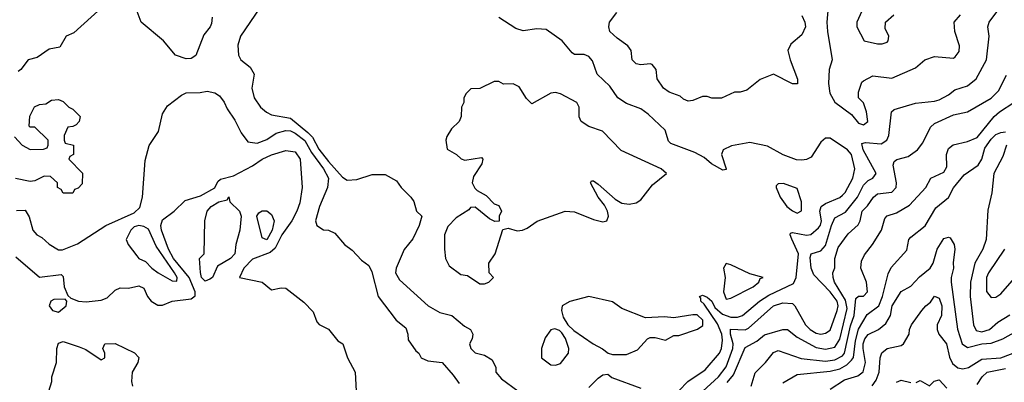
# Model space of a CAD drawing. Header units: inches. Extents: x 2348341 to 2479810, y 460419 to 613669.
# Tile 372 of 656: x 2390506 to 2394665, y 565027 to 566560. Entities that reach past the tile are written whole.
import ezdxf

# ---------------------------------------------------------------- set-up
doc = ezdxf.new("R2010")
doc.units = ezdxf.units.IN
doc.header["$MEASUREMENT"] = 0
doc.layers.add('C3596', color=7, linetype='Continuous')

msp = doc.modelspace()

# ---------------------------------------------------------------- linework, layer by layer
at = {"layer": 'C3596', "color": 2}
for points, elevation in [([(2390852, 566610), (2390735.3, 566504.7), (2390702, 566490), (2390676, 566444), (2390630, 566435.3), (2390579.8, 566400.2), (2390542, 566390), (2390511.1, 566348.9), (2390499.8, 566340.2)], 98), ([(2391318.8, 566570), (2391316.8, 566543.2), (2391311, 566530), (2391283.4, 566496.6), (2391250, 566408), (2391230, 566395.3), (2391210, 566394), (2391164, 566410), (2391113.2, 566470), (2391019, 566550), (2390990, 566628)], 98), ([(2391521, 566610), (2391438.8, 566490), (2391428.1, 566451.9), (2391430.6, 566410.6), (2391441, 566390), (2391479.9, 566359.9), (2391497.3, 566330), (2391486.8, 566270), (2391497.3, 566230), (2391524, 566190), (2391548.9, 566168.9), (2391570, 566158.4), (2391650, 566143.1), (2391723.1, 566083.1), (2391742.8, 566062.8), (2391770, 566012.4), (2391810, 565960.4), (2391870, 565894.8), (2391890, 565881), (2391930, 565884.7), (2391994.6, 565905.4), (2392050, 565906), (2392098, 565878), (2392118, 565850), (2392158, 565810), (2392170.7, 565790.7), (2392182, 565750), (2392204.7, 565730), (2392193.4, 565690), (2392166.2, 565633.8), (2392130, 565589), (2392096.3, 565510), (2392093.4, 565490), (2392110, 565460.7), (2392231, 565350), (2392281.4, 565321.4), (2392332, 565310), (2392384.5, 565264.5), (2392411, 565250), (2392421, 565230), (2392418, 565210), (2392406, 565190), (2392412, 565170), (2392430, 565152), (2392470, 565142), (2392502, 565122), (2392518, 565090), (2392518, 565070), (2392541.4, 565041.4), (2392610, 564990.8)], 102), ([(2393391.2, 564990), (2393458.3, 565050), (2393490, 565093), (2393518, 565170), (2393520.3, 565190), (2393508.9, 565230), (2393508.7, 565251.3), (2393570, 565248.8), (2393584.8, 565255.2), (2393690, 565350.2), (2393730, 565362.6), (2393770, 565360.7), (2393780.7, 565350), (2393825.5, 565270), (2393844.9, 565250), (2393870, 565234.9), (2393890, 565230.5), (2393910, 565234), (2393930, 565247.3), (2393958.9, 565330), (2393963.5, 565350), (2393959.1, 565370), (2393930, 565409.6), (2393861.1, 565481.1), (2393849.6, 565510), (2393845.6, 565554.4), (2393850, 565570.5), (2393890, 565583.1), (2393910, 565604.9), (2393935.4, 565690), (2393950, 565722), (2393994.2, 565745.8), (2394045.1, 565810), (2394070, 565860.5), (2394090, 565879.5), (2394109.3, 565890), (2394123.7, 565910), (2394069.7, 566010), (2394063.6, 566036.4), (2394078.6, 566041.4), (2394144.9, 566035.1), (2394169.5, 566050), (2394178, 566070), (2394188.7, 566170), (2394200.2, 566179.8), (2394290, 566207.7), (2394370, 566214.8), (2394390, 566220.7), (2394430, 566242), (2394457, 566263), (2394510, 566280.7), (2394546, 566310), (2394589.4, 566390.6), (2394601.2, 566490), (2394596, 566530), (2394600.9, 566550), (2394646, 566610)], 98), ([(2393922.8, 566630), (2393915.5, 566550), (2393918, 566510), (2393938.8, 566390), (2393926, 566350), (2393922.8, 566290), (2393928, 566250), (2393950, 566210.7), (2394019.5, 566159.5), (2394050, 566122), (2394070, 566116), (2394088.7, 566130), (2394082.7, 566170), (2394070, 566208), (2394048.7, 566230), (2394050, 566254), (2394064, 566296), (2394070, 566302), (2394110, 566322.8), (2394190, 566313), (2394290, 566356.3), (2394329.6, 566390.4), (2394370, 566404.9), (2394450, 566397.3), (2394457.6, 566402.4), (2394474, 566426), (2394476, 566450), (2394456, 566510), (2394454, 566550), (2394480.2, 566579.8)], 102), ([(2394063.5, 566596.5), (2394042, 566550), (2394042, 566530), (2394074, 566470), (2394130, 566458), (2394150, 566458), (2394170, 566464.7), (2394175.3, 566470), (2394178, 566490), (2394162.7, 566522.7), (2394164, 566550), (2394199, 566581)], 106), ([(2393290, 564990.8), (2393329, 565030), (2393401, 565079), (2393462, 565150), (2393471.2, 565170), (2393475.2, 565204.8), (2393472.5, 565230), (2393454.4, 565274.4), (2393397.7, 565357.7), (2393383.7, 565370), (2393383.1, 565383.1), (2393378, 565390), (2393390, 565396), (2393410, 565387.3), (2393430, 565370.4), (2393443.1, 565343.1), (2393475.1, 565315.1), (2393510, 565302.6), (2393538.2, 565301.8), (2393559.5, 565310), (2393631.8, 565370), (2393670, 565394.9), (2393775.3, 565444.7), (2393786, 565470), (2393796.1, 565570), (2393767.3, 565632.7), (2393760.9, 565650), (2393762.5, 565657.5), (2393770, 565660.7), (2393830, 565648.8), (2393848.2, 565651.8), (2393880.1, 565679.9), (2393888.5, 565691.5), (2393893.3, 565710), (2393886.6, 565750), (2393892, 565770), (2393910, 565783.1), (2393970, 565808.7), (2393981.8, 565818.2), (2393993.3, 565830), (2394025.1, 565890), (2394034, 565930), (2394019.5, 565990), (2394002.7, 566010), (2393930, 566059.3), (2393910, 566059), (2393890, 566042), (2393850, 565979), (2393830, 565969.3), (2393810, 565966.6), (2393787.3, 565967.3), (2393731.1, 565988.9), (2393665.4, 566025.4), (2393590, 566040.9), (2393513, 566027), (2393478, 566010), (2393471, 565990), (2393490.9, 565929.1), (2393490, 565926), (2393476, 565924), (2393428.7, 565950), (2393396.9, 565976.9), (2393358.3, 565998.3), (2393256, 566036), (2393246.8, 566046.8), (2393232.8, 566092.8), (2393161.2, 566161.2), (2393130, 566182.7), (2393070, 566206), (2393033.2, 566230), (2392999.1, 566279.1), (2392946, 566330), (2392926.3, 566386.3), (2392910, 566404), (2392890, 566413.2), (2392850, 566413.2), (2392839.3, 566419.3), (2392797.2, 566470), (2392730, 566518), (2392690, 566520.9), (2392632.9, 566512.9), (2392602, 566522), (2392529.5, 566569.5)], 102), ([(2393810, 566577.3), (2393822.4, 566550), (2393825.5, 566530), (2393810, 566495.3), (2393763.5, 566456.5), (2393751, 566430), (2393760.7, 566390), (2393791.1, 566308.9), (2393791.3, 566288.7), (2393770, 566289), (2393690, 566329), (2393633.4, 566306.6), (2393578, 566262), (2393550, 566254), (2393526, 566254), (2393470, 566228.7), (2393430, 566228.7), (2393410, 566235.3), (2393390, 566235.3), (2393350, 566218), (2393330, 566215.3), (2393310, 566224), (2393296, 566236), (2393250, 566253.2), (2393225.2, 566270), (2393199, 566310), (2393195.3, 566350), (2393178, 566370), (2393170, 566374), (2393130, 566369.2), (2393110, 566374), (2393094, 566390), (2393088.7, 566430), (2393075.3, 566450), (2393030, 566481.2), (2392999, 566510), (2392995.1, 566530), (2392998, 566550), (2393029.2, 566590)], 98), ([(2393494.6, 565025.4), (2393521.2, 565058.8), (2393570, 565174), (2393619.4, 565200.6), (2393652, 565228), (2393730, 565250.7), (2393750, 565250.5), (2393790, 565217.6), (2393870, 565173.4), (2393910, 565167.4), (2393950, 565175.8), (2393971.2, 565208.8), (2394001, 565339), (2393994.3, 565374.3), (2393948.6, 565450), (2393942.4, 565470), (2393940.9, 565490), (2393949.3, 565510.7), (2393949.6, 565550), (2393963.3, 565596.7), (2394005.1, 565654.9), (2394048, 565692), (2394057, 565710), (2394064.5, 565750), (2394086.9, 565773.1), (2394112.3, 565810), (2394130, 565823.8), (2394189.5, 565830.5), (2394209.2, 565850), (2394209.5, 565870.5), (2394195.5, 565944.5), (2394200.1, 565959.9), (2394211.8, 565968.2), (2394258.6, 565981.4), (2394299.3, 566010), (2394321, 566039), (2394354, 566106), (2394370, 566120.7), (2394450, 566158), (2394510, 566170.5), (2394610, 566228), (2394641.2, 566258.8), (2394674, 566326)], 94), ([(2390484.5, 566064.5), (2390516, 566030), (2390550, 566011), (2390607.3, 566012.7), (2390622, 566018), (2390626, 566030), (2390626, 566050), (2390570, 566106), (2390550, 566106), (2390546, 566110), (2390548.4, 566151.6), (2390568.9, 566191.1), (2390590, 566202), (2390616.4, 566203.6), (2390640.4, 566219.6), (2390670, 566222), (2390690, 566214), (2390714, 566190), (2390730, 566182), (2390762, 566150), (2390758, 566130), (2390744.7, 566115.3), (2390730, 566108), (2390710, 566106), (2390694, 566070), (2390694, 566050), (2390698, 566038), (2390734, 566030), (2390734, 565990), (2390718, 565982), (2390714, 565970), (2390771.6, 565911.6), (2390770, 565866), (2390752.7, 565847.3), (2390738, 565842), (2390730, 565826), (2390690, 565826), (2390682, 565842), (2390666, 565850), (2390666, 565870), (2390636.4, 565896.4), (2390610, 565898), (2390570, 565878), (2390550, 565875.3), (2390489.1, 565889.1)], 98), ([(2390492.7, 565752.7), (2390530, 565754), (2390546, 565726), (2390561, 565670), (2390578, 565650), (2390599.5, 565639.5), (2390630, 565610.7), (2390670, 565587.3), (2390687.5, 565587.5), (2390750, 565612.7), (2390869.5, 565690.5), (2390990, 565742.8), (2391014, 565766), (2391024.5, 565810), (2391035.6, 565964.4), (2391052.5, 566027.5), (2391092.5, 566087.5), (2391110, 566162), (2391130, 566196), (2391190, 566241), (2391210, 566251), (2391268.4, 566251.6), (2391298, 566258), (2391330, 566251), (2391350, 566238), (2391370, 566211.3), (2391382.5, 566182.5), (2391414.6, 566134.6), (2391442, 566082), (2391470, 566044), (2391510, 566038), (2391550, 566053.4), (2391590, 566080.5), (2391630, 566091.8), (2391650, 566090.3), (2391670, 566079.6), (2391710, 566048.8), (2391738.4, 565998.4), (2391789, 565930), (2391811.3, 565890), (2391806, 565850), (2391772.4, 565770), (2391756, 565710), (2391762, 565690), (2391790, 565671), (2391810, 565670.8), (2391836.8, 565656.8), (2391878, 565610), (2391910, 565586), (2391950, 565542.8), (2391980.7, 565520.7), (2391993.4, 565493.4), (2392020.7, 565390), (2392096, 565290), (2392136.8, 565256.8), (2392146, 565230), (2392147.1, 565207.1), (2392179.6, 565159.6), (2392192, 565150), (2392202, 565130), (2392230, 565118), (2392290.6, 565110.6), (2392337.5, 565057.5), (2392362, 565022)], 98), ([(2393596.2, 565010), (2393613, 565067), (2393656, 565110), (2393690, 565153.4), (2393710, 565160.7), (2393807.7, 565127.7), (2393910, 565116.9), (2393950, 565121.3), (2393981.3, 565138.7), (2393990.8, 565150), (2394014.9, 565265.1), (2394030.9, 565310), (2394038.6, 565381.4), (2394049.6, 565390.4), (2394070, 565390.6), (2394087, 565410), (2394083.6, 565450), (2394059.5, 565510), (2394061.5, 565538.5), (2394074.2, 565565.8), (2394109.2, 565610), (2394146, 565670), (2394160.7, 565719.3), (2394170, 565730.7), (2394210, 565744), (2394264.4, 565775.6), (2394333.2, 565850), (2394355.3, 565890), (2394410, 565914.8), (2394422.5, 565937.5), (2394420.9, 565990), (2394430, 566016), (2394449.6, 566030.4), (2394510, 566044.9), (2394550, 566061.6), (2394622, 566150), (2394644.5, 566170), (2394706, 566210)], 90), ([(2393730, 565024.9), (2393790, 565059.3), (2393930, 565074), (2393970, 565083.2), (2393999.6, 565100.4), (2394020, 565120), (2394027.9, 565132.1), (2394037.1, 565202.9), (2394049.1, 565250.9), (2394086.6, 565313.4), (2394135.4, 565350), (2394151.1, 565390), (2394175.1, 565484.9), (2394187.3, 565512.7), (2394254, 565586), (2394262.7, 565630), (2394270, 565641), (2394331.3, 565688.7), (2394375.4, 565764.6), (2394430, 565807.7), (2394450.9, 565849.1), (2394495.6, 565904.4), (2394555.1, 565944.9), (2394569.7, 565970), (2394583.3, 566016.7), (2394610, 566055.3), (2394630, 566074.6), (2394650, 566083.7), (2394670, 566086)], 86), ([(2394674.2, 566030), (2394658.8, 565981.2), (2394620.9, 565910), (2394612.2, 565827.8), (2394595.3, 565755.3), (2394588, 565630), (2394574.9, 565590), (2394541.3, 565530), (2394522.6, 565450), (2394521.7, 565390), (2394534.9, 565270), (2394545.8, 565245.8), (2394570, 565240.3), (2394602.7, 565250), (2394638.5, 565281.5), (2394688.4, 565311.6)], 86), ([(2390490, 565558), (2390590, 565470.8), (2390682, 565482), (2390690, 565474), (2390694, 565430), (2390710, 565394), (2390722, 565382), (2390754, 565370), (2390786.8, 565366.8), (2390850, 565374.8), (2390876, 565384), (2390910, 565416), (2390930, 565426), (2390965.4, 565425.4), (2391010, 565434.8), (2391030, 565424.7), (2391046, 565390), (2391061, 565370), (2391090, 565353.4), (2391110, 565353.4), (2391149.6, 565370.4), (2391230, 565379.5), (2391247.5, 565392.5), (2391246.9, 565410), (2391221.4, 565470), (2391155.9, 565550), (2391134.2, 565590), (2391105, 565670), (2391102.2, 565690), (2391110, 565714), (2391158.4, 565750), (2391204.8, 565795.2), (2391270, 565815.8), (2391330, 565848.7), (2391343.8, 565876.2), (2391354.9, 565885.1), (2391410, 565899.3), (2391490, 565941.6), (2391530, 565970.3), (2391570, 565988.4), (2391630, 566006.8), (2391670, 566001), (2391690.6, 565970), (2391699.1, 565850), (2391690, 565786), (2391677.3, 565750), (2391655.5, 565710), (2391613.6, 565650), (2391585.4, 565594.6), (2391564.1, 565575.9), (2391490, 565547.3), (2391453.4, 565510), (2391434, 565470), (2391530, 565450.8), (2391570, 565418), (2391610, 565426), (2391630, 565424.7), (2391706.4, 565366.4), (2391745.4, 565325.4), (2391762, 565282), (2391771.6, 565271.6), (2391810, 565251.3), (2391850, 565202), (2391871.3, 565190), (2391891, 565130), (2391922.8, 565070), (2391926.8, 564990)], 94), ([(2393930, 564998), (2393990, 565037.6), (2394046, 565054), (2394069.4, 565070.6), (2394079.6, 565110), (2394068.9, 565170), (2394069, 565190), (2394076.4, 565210), (2394090, 565228.5), (2394133.2, 565250), (2394164.7, 565275.3), (2394184.2, 565310), (2394191.6, 565350), (2394230, 565410.8), (2394270, 565434), (2394307, 565473), (2394352, 565510), (2394364.5, 565530), (2394381.6, 565590), (2394410, 565634.9), (2394430, 565640.7), (2394437.1, 565637.1), (2394453.1, 565610), (2394456, 565590), (2394448.7, 565531.3), (2394450.4, 565510), (2394440.5, 565470), (2394440.4, 565450), (2394468.1, 565251.9), (2394486.7, 565190), (2394510, 565174), (2394570, 565188.9), (2394610, 565191.7), (2394659, 565210), (2394716.6, 565243.4)], 82), ([(2394665.5, 565590), (2394598, 565490), (2394590.6, 565470), (2394590.7, 565410.7), (2394610, 565386), (2394630, 565386.8), (2394650, 565401), (2394748, 565512)], 90), ([(2394107.8, 565012.2), (2394123.8, 565036.2), (2394136.4, 565070), (2394140.7, 565130), (2394147.8, 565152.2), (2394170, 565170.5), (2394230, 565182.8), (2394239, 565190), (2394264, 565230), (2394265.2, 565250), (2394273.2, 565270), (2394317.2, 565330), (2394333.2, 565350), (2394353.9, 565366.1), (2394370, 565391), (2394390, 565382.8), (2394401.1, 565350), (2394400.3, 565310), (2394382, 565270), (2394382, 565250), (2394388.4, 565230), (2394420.5, 565190), (2394433.3, 565133.3), (2394446.6, 565106.6), (2394468.8, 565088.8), (2394490, 565083.8), (2394514, 565090), (2394570, 565125.3), (2394650, 565130.3), (2394750.9, 565169.1)], 78), ([(2390628.7, 564990), (2390642, 565030), (2390642, 565050), (2390661.2, 565110), (2390662.7, 565170), (2390670, 565192), (2390690, 565198.8), (2390757.1, 565177.1), (2390785.5, 565165.5), (2390850, 565122), (2390866, 565130), (2390866, 565150), (2390858, 565170), (2390866, 565190), (2390910, 565190.8), (2390990.9, 565150.9), (2391010, 565132), (2391004.7, 565110), (2390981, 565070), (2390978, 565030), (2390982, 565010)], 90), ([(2392910, 565004.7), (2392950, 565044.7), (2392970, 565058), (2392990, 565061), (2393007.9, 565047.9), (2393130, 565002.4)], 102), ([(2394550, 565017.3), (2394571.8, 565050), (2394593.2, 565070), (2394670, 565084.9)], 74), ([(2394210, 565026.8), (2394230, 565036), (2394270, 565026)], 74), ([(2394293.6, 565026.4), (2394310, 565034), (2394350, 565012), (2394368.7, 565031.3), (2394390, 565038), (2394422.4, 565002.4)], 74)]:
    msp.add_lwpolyline(points, dxfattribs=dict(at, elevation=elevation))
for points, elevation in [([(2392530, 566298), (2392510, 566298), (2392450, 566268.7), (2392412, 566268), (2392391.6, 566248.4), (2392382, 566230), (2392382, 566210), (2392372, 566190), (2392371.3, 566150), (2392362, 566130), (2392330, 566098), (2392310, 566066), (2392306, 566050), (2392312, 566012), (2392352, 565990), (2392371.1, 565971.1), (2392386.4, 565966.4), (2392456.9, 565976.9), (2392462, 565970), (2392458.8, 565950), (2392423.7, 565896.3), (2392418, 565870), (2392428.1, 565848.1), (2392438.5, 565838.5), (2392476, 565816), (2392510, 565782), (2392530, 565774), (2392542, 565750), (2392532, 565730), (2392532, 565708), (2392512.7, 565707.3), (2392490, 565718), (2392430, 565768), (2392410, 565766), (2392403.6, 565756.4), (2392350, 565722), (2392314.4, 565685.6), (2392300.7, 565650), (2392301, 565590), (2392304.7, 565550), (2392319.8, 565519.8), (2392370, 565482.8), (2392398, 565478), (2392450, 565442.8), (2392470, 565442.8), (2392488, 565450), (2392508, 565470), (2392488.7, 565490), (2392488, 565530), (2392514, 565570), (2392547.3, 565672.7), (2392570, 565678), (2392607.1, 565667.1), (2392630, 565670.8), (2392650, 565678.8), (2392692.1, 565707.9), (2392810, 565750.7), (2392850, 565747.7), (2392930, 565714.8), (2392970, 565706), (2392986, 565710), (2392993.2, 565730), (2392989.2, 565750), (2392976.2, 565776.2), (2392949.3, 565810), (2392918, 565870), (2392922, 565878), (2392930, 565878), (2392950, 565864.7), (2393021.3, 565801.3), (2393050, 565784), (2393080.2, 565779.8), (2393110, 565786), (2393130, 565798), (2393178.6, 565861.4), (2393238, 565910), (2393215.3, 565930), (2393046.8, 566006.8), (2392968.4, 566088.4), (2392910, 566109), (2392878, 566130), (2392869.4, 566149.4), (2392869.2, 566190), (2392859, 566210), (2392790, 566246.6), (2392770, 566252.7), (2392750, 566249.4), (2392670, 566204), (2392646.3, 566226.3), (2392616.5, 566276.5), (2392590, 566288.7), (2392550, 566288)], 106), ([(2393732.7, 565867.3), (2393710, 565866), (2393702, 565858), (2393702, 565850), (2393718, 565810), (2393746.8, 565770), (2393770, 565751.3), (2393790, 565742), (2393808, 565752), (2393808.7, 565770), (2393808.7, 565790), (2393790, 565846)], 106), ([(2391290, 565454), (2391274, 565470), (2391269.3, 565490.7), (2391266, 565550), (2391286, 565570), (2391288.7, 565710), (2391298, 565750), (2391315.3, 565770), (2391348, 565790), (2391382, 565798), (2391390, 565811.3), (2391394, 565790), (2391434, 565750), (2391442, 565730), (2391436, 565670), (2391418.8, 565610), (2391414.8, 565570), (2391396, 565550), (2391341.4, 565518.6), (2391321, 565470), (2391310, 565462.7)], 90), ([(2391550, 565629.5), (2391530, 565638), (2391508, 565730), (2391516.4, 565743.6), (2391530, 565752), (2391550, 565751.3), (2391570, 565736), (2391580.7, 565710), (2391572.4, 565670)], 90), ([(2391010, 565689.2), (2390990, 565684), (2390976, 565670), (2390956, 565630), (2390964.7, 565610), (2391001.1, 565561.1), (2391010, 565551), (2391038, 565538), (2391064, 565510), (2391091, 565490), (2391150, 565456.3), (2391170, 565454), (2391171.3, 565470), (2391160.5, 565490), (2391082.8, 565602.8), (2391050, 565674), (2391030, 565685.2)], 98), ([(2393490, 565528.7), (2393478.8, 565510), (2393485.5, 565470), (2393479.1, 565410), (2393490, 565378), (2393510, 565382.8), (2393604, 565430), (2393629, 565450), (2393634.6, 565465.4), (2393646, 565470), (2393590, 565485.2), (2393510, 565524)], 106), ([(2390698, 565378), (2390650, 565377.2), (2390638, 565370), (2390631.3, 565350), (2390644.7, 565330), (2390670, 565324), (2390702, 565350), (2390706, 565370)], 94), ([(2392910.9, 565389.1), (2392830, 565369.2), (2392798, 565350), (2392794.8, 565330), (2392802, 565302), (2392821, 565270), (2392846.6, 565246.6), (2392928.9, 565188.9), (2392968.7, 565168.7), (2392991.3, 565150), (2393010, 565143.8), (2393070, 565144.9), (2393115.5, 565164.5), (2393158, 565210), (2393170, 565216), (2393190, 565216), (2393234.6, 565205.4), (2393270, 565224.7), (2393290, 565224.7), (2393370, 565251.3), (2393392.3, 565267.7), (2393391.5, 565290), (2393368, 565312), (2393350, 565312.7), (2393270, 565299), (2393230, 565304), (2393150, 565299), (2393050, 565339.3), (2393010, 565366.6)], 106), ([(2392767.1, 565252.9), (2392750, 565249.2), (2392725.5, 565214.5), (2392710.8, 565170), (2392711, 565130), (2392750, 565100.7), (2392770, 565098.8), (2392790, 565106), (2392824, 565150), (2392826, 565170), (2392811.7, 565211.7), (2392796.6, 565236.6), (2392786.3, 565246.3)], 106)]:
    msp.add_lwpolyline(points, close=True, dxfattribs=dict(at, elevation=elevation))

doc.saveas('drawing.dxf')
